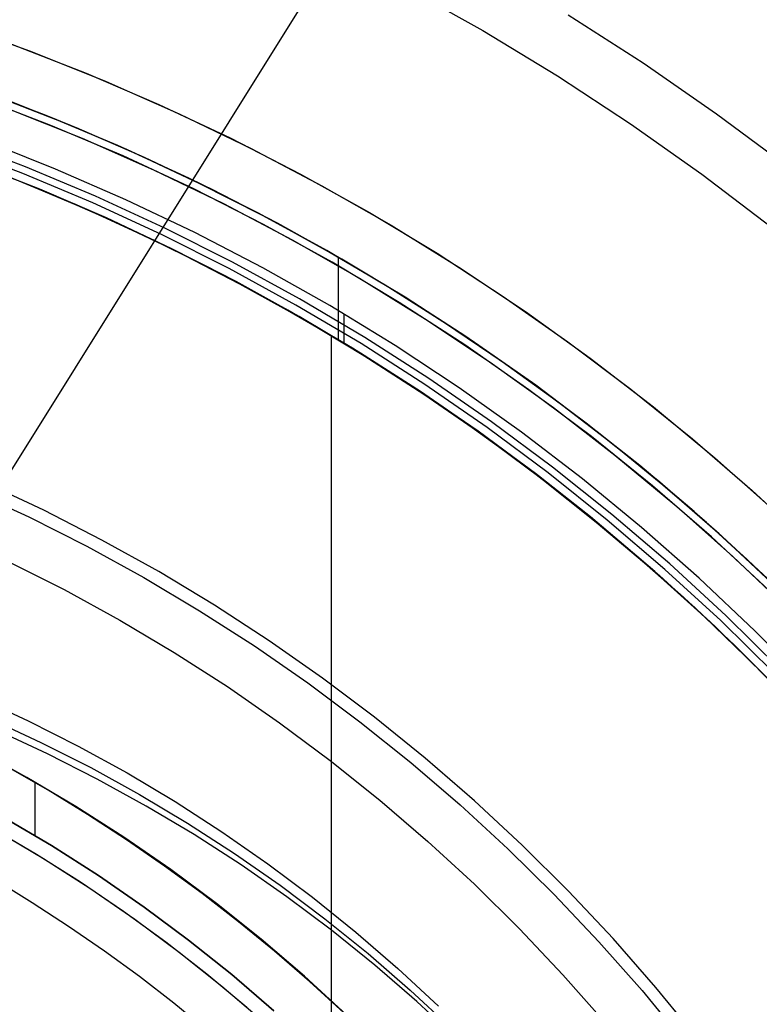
# Model space of a CAD drawing. Header units: millimetres. Extents: x 7986 to 9191, y -11326 to -10283.
# Tile 267 of 312: x 8615 to 8639, y -10627 to -10595. Entities that reach past the tile are written whole.
import ezdxf

# ---------------------------------------------------------------- set-up
doc = ezdxf.new("R2010")
doc.units = ezdxf.units.MM
doc.layers.add('color', color=7, linetype='Continuous')
doc.layers.add('luz', color=7, linetype='Continuous')

msp = doc.modelspace()

# ---------------------------------------------------------------- linework, layer by layer
at = {"color": 7, "true_color": 0xffffff}
for p, q in [((8615.613, -10597.787, 19.934), (8613.249, -10596.89, 19.934)), ((8615.613, -10597.787, 61.309), (8613.249, -10596.89, 61.309)), ((8615.885, -10597.896, 40.622), (8613.5, -10596.981, 40.622)), ((8614.194, -10597.237, 23.348), (8616.354, -10598.087, 23.768)), ((8616.598, -10598.188, 31.538), (8614.351, -10597.296, 31.1)), ((8617.945, -10598.764, 19.934), (8615.613, -10597.787, 19.934)), ((8617.945, -10598.764, 61.309), (8615.613, -10597.787, 61.309)), ((8618.237, -10598.894, 40.622), (8615.885, -10597.896, 40.622)), ((8616.354, -10598.087, 23.768), (8618.481, -10599.003, 24.196)), ((8618.811, -10599.152, 31.986), (8616.598, -10598.188, 31.538)), ((8614.947, -10599.457, 60.565), (8612.641, -10598.582, 60.565)), ((8614.947, -10599.457, 60.565), (8612.641, -10598.582, 60.565)), ((8614.86, -10599.673, 60.99), (8612.562, -10598.801, 60.99)), ((8614.86, -10599.673, 60.99), (8612.562, -10598.801, 60.99)), ((8615.918, -10599.53, 18.434), (8613.738, -10598.655, 18.434)), ((8620.242, -10599.822, 19.934), (8617.945, -10598.764, 19.934)), ((8620.242, -10599.822, 61.309), (8617.945, -10598.764, 61.309)), ((8620.553, -10599.973, 40.622), (8618.237, -10598.894, 40.622)), ((8612.471, -10599.055, 61.309), (8614.761, -10599.923, 61.309)), ((8612.471, -10599.055, 18.434), (8614.761, -10599.923, 18.434)), ((8618.481, -10599.003, 24.196), (8620.573, -10599.983, 24.634)), ((8620.984, -10600.185, 32.444), (8618.811, -10599.152, 31.986)), ((8615.408, -10600.185, 24.078), (8613.211, -10599.325, 23.652)), ((8615.61, -10600.272, 60.059), (8613.455, -10599.406, 60.059)), ((8615.61, -10600.272, 60.059), (8613.455, -10599.406, 60.059)), ((8617.221, -10600.41, 60.565), (8614.947, -10599.457, 60.565)), ((8617.221, -10600.41, 60.565), (8614.947, -10599.457, 60.565)), ((8618.197, -10600.521, 18.434), (8615.918, -10599.53, 18.434)), ((8618.197, -10600.521, 18.434), (8615.918, -10599.53, 18.434)), ((8614.359, -10599.764, 31.595), (8616.587, -10600.682, 32.035)), ((8616.914, -10600.824, 39.872), (8614.663, -10599.884, 39.872)), ((8617.128, -10600.624, 60.99), (8614.86, -10599.673, 60.99)), ((8617.128, -10600.624, 60.99), (8614.86, -10599.673, 60.99)), ((8622.5, -10600.958, 19.934), (8620.242, -10599.822, 19.934)), ((8622.5, -10600.958, 61.309), (8620.242, -10599.822, 61.309)), ((8614.761, -10599.923, 61.309), (8617.019, -10600.87, 61.309)), ((8614.761, -10599.923, 18.434), (8617.019, -10600.87, 18.434)), ((8617.57, -10601.115, 24.513), (8615.408, -10600.185, 24.078)), ((8622.83, -10601.132, 40.622), (8620.553, -10599.973, 40.622)), ((8620.573, -10599.983, 24.634), (8622.627, -10601.025, 25.079)), ((8623.116, -10601.285, 32.91), (8620.984, -10600.185, 32.444)), ((8617.738, -10601.2, 60.059), (8615.61, -10600.272, 60.059)), ((8617.74, -10601.195, 60.059), (8615.61, -10600.272, 60.059)), ((8617.738, -10601.2, 60.059), (8615.61, -10600.272, 60.059)), ((8619.462, -10601.442, 60.565), (8617.221, -10600.41, 60.565)), ((8619.462, -10601.442, 60.565), (8617.221, -10600.41, 60.565)), ((8620.441, -10601.59, 18.434), (8618.197, -10600.521, 18.434)), ((8620.441, -10601.59, 18.434), (8618.197, -10600.521, 18.434)), ((8616.587, -10600.682, 32.035), (8618.778, -10601.672, 32.486)), ((8619.132, -10601.841, 39.872), (8616.914, -10600.824, 39.872)), ((8617.019, -10600.87, 61.309), (8619.244, -10601.894, 61.309)), ((8617.019, -10600.87, 18.434), (8619.244, -10601.894, 18.434)), ((8619.36, -10601.652, 60.99), (8617.128, -10600.624, 60.99)), ((8619.36, -10601.652, 60.99), (8617.128, -10600.624, 60.99)), ((8619.695, -10602.113, 24.958), (8617.57, -10601.115, 24.513)), ((8619.839, -10602.188, 60.059), (8617.74, -10601.195, 60.059)), ((8624.719, -10602.172, 19.934), (8622.5, -10600.958, 19.934)), ((8624.719, -10602.172, 61.309), (8622.5, -10600.958, 61.309)), ((8622.627, -10601.025, 25.079), (8624.64, -10602.127, 25.532)), ((8625.065, -10602.37, 40.622), (8622.83, -10601.132, 40.622)), ((8619.834, -10602.196, 60.059), (8617.738, -10601.2, 60.059)), ((8619.834, -10602.196, 60.059), (8617.738, -10601.2, 60.059)), ((8621.665, -10602.55, 60.565), (8619.462, -10601.442, 60.565)), ((8621.665, -10602.55, 60.565), (8619.462, -10601.442, 60.565)), ((8625.202, -10602.45, 33.383), (8623.116, -10601.285, 32.91)), ((8618.778, -10601.672, 32.486), (8620.927, -10602.733, 32.946)), ((8621.557, -10602.757, 60.99), (8619.36, -10601.652, 60.99)), ((8621.557, -10602.757, 60.99), (8619.36, -10601.652, 60.99)), ((8622.647, -10602.736, 18.434), (8620.441, -10601.59, 18.434)), ((8622.647, -10602.736, 18.434), (8620.441, -10601.59, 18.434)), ((8621.313, -10602.933, 39.872), (8619.132, -10601.841, 39.872)), ((8619.244, -10601.894, 61.309), (8621.432, -10602.995, 61.309)), ((8619.244, -10601.894, 18.434), (8621.432, -10602.995, 18.434)), ((8621.779, -10603.178, 25.412), (8619.695, -10602.113, 24.958)), ((8624.64, -10602.127, 25.532), (8626.61, -10603.287, 25.991)), ((8621.897, -10603.259, 60.059), (8619.834, -10602.196, 60.059)), ((8621.897, -10603.259, 60.059), (8619.834, -10602.196, 60.059)), ((8621.904, -10603.248, 60.059), (8619.839, -10602.188, 60.059)), ((8626.894, -10603.461, 19.934), (8624.719, -10602.172, 19.934)), ((8626.894, -10603.461, 61.309), (8624.719, -10602.172, 61.309)), ((8627.256, -10603.686, 40.622), (8625.065, -10602.37, 40.622)), ((8625.084, -10602.381, 61.309), (8625.084, -10605.052, 61.309)), ((8627.241, -10603.676, 33.864), (8625.202, -10602.45, 33.383)), ((8620.927, -10602.733, 32.946), (8623.032, -10603.861, 33.415)), ((8623.713, -10603.937, 60.99), (8621.557, -10602.757, 60.99)), ((8623.713, -10603.937, 60.99), (8621.557, -10602.757, 60.99)), ((8623.829, -10603.734, 60.565), (8621.665, -10602.55, 60.565)), ((8623.829, -10603.734, 60.565), (8621.665, -10602.55, 60.565)), ((8624.812, -10603.958, 18.434), (8622.647, -10602.736, 18.434)), ((8624.812, -10603.958, 18.434), (8622.647, -10602.736, 18.434)), ((8623.456, -10604.1, 39.872), (8621.313, -10602.933, 39.872)), ((8621.432, -10602.995, 61.309), (8623.58, -10604.17, 61.309)), ((8621.432, -10602.995, 18.434), (8623.58, -10604.17, 18.434)), ((8623.818, -10604.307, 25.873), (8621.779, -10603.178, 25.412)), ((8623.925, -10604.389, 60.059), (8621.897, -10603.259, 60.059)), ((8623.925, -10604.389, 60.059), (8621.897, -10603.259, 60.059)), ((8623.933, -10604.376, 60.059), (8621.904, -10603.248, 60.059)), ((8626.61, -10603.287, 25.991), (8628.534, -10604.502, 26.456)), ((8625.95, -10604.992, 60.565), (8623.829, -10603.734, 60.565)), ((8625.95, -10604.992, 60.565), (8623.829, -10603.734, 60.565)), ((8629.023, -10604.825, 19.934), (8626.894, -10603.461, 19.934)), ((8629.023, -10604.825, 61.309), (8626.894, -10603.461, 61.309)), ((8629.229, -10604.962, 34.35), (8627.241, -10603.676, 33.864)), ((8629.399, -10605.077, 40.622), (8627.256, -10603.686, 40.622)), ((8623.032, -10603.861, 33.415), (8625.089, -10605.055, 33.891)), ((8625.828, -10605.19, 60.99), (8623.713, -10603.937, 60.99)), ((8625.828, -10605.19, 60.99), (8623.713, -10603.937, 60.99)), ((8626.932, -10605.255, 18.434), (8624.812, -10603.958, 18.434)), ((8626.932, -10605.255, 18.434), (8624.812, -10603.958, 18.434)), ((8625.557, -10605.339, 39.872), (8623.456, -10604.1, 39.872)), ((8623.58, -10604.17, 61.309), (8625.687, -10605.419, 61.309)), ((8623.58, -10604.17, 18.434), (8625.687, -10605.419, 18.434)), ((8625.812, -10605.496, 26.341), (8623.818, -10604.307, 25.873)), ((8625.915, -10605.583, 60.059), (8623.925, -10604.389, 60.059)), ((8625.915, -10605.583, 60.059), (8623.925, -10604.389, 60.059)), ((8625.924, -10605.569, 60.059), (8623.933, -10604.376, 60.059)), ((8625.268, -10604.25, 18.434), (8625.268, -10605.163, 18.434)), ((8628.534, -10604.502, 26.456), (8630.41, -10605.771, 26.926)), ((8624.856, -10604.939, 60.059), (8624.856, -10628.542, 60.059)), ((8628.027, -10606.322, 60.565), (8625.95, -10604.992, 60.565)), ((8628.027, -10606.322, 60.565), (8625.95, -10604.992, 60.565)), ((8631.104, -10606.261, 19.934), (8629.023, -10604.825, 19.934)), ((8631.104, -10606.261, 61.309), (8629.023, -10604.825, 61.309)), ((8631.164, -10606.304, 34.842), (8629.229, -10604.962, 34.35)), ((8625.089, -10605.055, 33.891), (8627.096, -10606.31, 34.374)), ((8627.614, -10606.65, 39.872), (8625.557, -10605.339, 39.872)), ((8627.898, -10606.516, 60.99), (8625.828, -10605.19, 60.99)), ((8627.898, -10606.516, 60.99), (8625.828, -10605.19, 60.99)), ((8629.007, -10606.624, 18.434), (8626.932, -10605.255, 18.434)), ((8629.007, -10606.624, 18.434), (8626.932, -10605.255, 18.434)), ((8631.493, -10606.541, 40.622), (8629.399, -10605.077, 40.622)), ((8625.687, -10605.419, 61.309), (8627.749, -10606.74, 61.309)), ((8625.687, -10605.419, 18.434), (8627.749, -10606.74, 18.434)), ((8627.756, -10606.744, 26.815), (8625.812, -10605.496, 26.341)), ((8627.865, -10606.842, 60.059), (8625.915, -10605.583, 60.059)), ((8627.865, -10606.842, 60.059), (8625.915, -10605.583, 60.059)), ((8627.875, -10606.827, 60.059), (8625.924, -10605.569, 60.059)), ((8630.41, -10605.771, 26.926), (8632.236, -10607.089, 27.401)), ((8633.134, -10607.768, 19.934), (8631.104, -10606.261, 19.934)), ((8633.134, -10607.768, 61.309), (8631.104, -10606.261, 61.309)), ((8633.044, -10607.7, 35.338), (8631.164, -10606.304, 34.842)), ((8627.096, -10606.31, 34.374), (8629.049, -10607.625, 34.862)), ((8629.921, -10607.912, 60.99), (8627.898, -10606.516, 60.99)), ((8629.921, -10607.912, 60.99), (8627.898, -10606.516, 60.99)), ((8630.057, -10607.723, 60.565), (8628.027, -10606.322, 60.565)), ((8630.057, -10607.723, 60.565), (8628.027, -10606.322, 60.565)), ((8631.033, -10608.064, 18.434), (8629.007, -10606.624, 18.434)), ((8631.033, -10608.064, 18.434), (8629.007, -10606.624, 18.434)), ((8633.534, -10608.078, 40.622), (8631.493, -10606.541, 40.622)), ((8629.625, -10608.031, 39.872), (8627.614, -10606.65, 39.872)), ((8627.749, -10606.74, 61.309), (8629.765, -10608.131, 61.309)), ((8627.749, -10606.74, 18.434), (8629.765, -10608.131, 18.434)), ((8629.648, -10608.048, 27.294), (8627.756, -10606.744, 26.815)), ((8629.774, -10608.162, 60.059), (8627.865, -10606.842, 60.059)), ((8629.774, -10608.162, 60.059), (8627.865, -10606.842, 60.059)), ((8629.784, -10608.148, 60.059), (8627.875, -10606.827, 60.059)), ((8632.236, -10607.089, 27.401), (8634.011, -10608.454, 27.879)), ((8629.049, -10607.625, 34.862), (8630.947, -10608.996, 35.355)), ((8632.037, -10609.193, 60.565), (8630.057, -10607.723, 60.565)), ((8632.037, -10609.193, 60.565), (8630.057, -10607.723, 60.565)), ((8634.868, -10609.145, 35.838), (8633.044, -10607.7, 35.338)), ((8635.111, -10609.345, 19.934), (8633.134, -10607.768, 19.934)), ((8635.111, -10609.345, 61.309), (8633.134, -10607.768, 61.309)), ((8631.587, -10609.481, 39.872), (8629.625, -10608.031, 39.872)), ((8631.487, -10609.404, 27.777), (8629.648, -10608.048, 27.294)), ((8629.765, -10608.131, 61.309), (8631.731, -10609.591, 61.309)), ((8629.765, -10608.131, 18.434), (8631.731, -10609.591, 18.434)), ((8631.639, -10609.544, 60.059), (8629.774, -10608.162, 60.059)), ((8631.639, -10609.544, 60.059), (8629.774, -10608.162, 60.059)), ((8631.648, -10609.531, 60.059), (8629.784, -10608.148, 60.059)), ((8631.895, -10609.378, 60.99), (8629.921, -10607.912, 60.99)), ((8631.895, -10609.378, 60.99), (8629.921, -10607.912, 60.99)), ((8633.008, -10609.573, 18.434), (8631.033, -10608.064, 18.434)), ((8633.008, -10609.573, 18.434), (8631.033, -10608.064, 18.434)), ((8635.52, -10609.686, 40.622), (8633.534, -10608.078, 40.622)), ((8634.011, -10608.454, 27.879), (8635.732, -10609.864, 28.359)), ((8630.947, -10608.996, 35.355), (8632.787, -10610.419, 35.852)), ((8636.632, -10610.637, 36.34), (8634.868, -10609.145, 35.838)), ((8633.269, -10610.809, 28.264), (8631.487, -10609.404, 27.777)), ((8633.498, -10610.997, 39.872), (8631.587, -10609.481, 39.872)), ((8633.817, -10610.911, 60.99), (8631.895, -10609.378, 60.99)), ((8633.817, -10610.911, 60.99), (8631.895, -10609.378, 60.99)), ((8633.965, -10610.731, 60.565), (8632.037, -10609.193, 60.565)), ((8633.965, -10610.731, 60.565), (8632.037, -10609.193, 60.565)), ((8637.032, -10610.988, 19.934), (8635.111, -10609.345, 19.934)), ((8637.032, -10610.988, 61.309), (8635.111, -10609.345, 61.309)), ((8633.459, -10610.985, 60.059), (8631.639, -10609.544, 60.059)), ((8633.459, -10610.985, 60.059), (8631.639, -10609.544, 60.059)), ((8633.466, -10610.974, 60.059), (8631.648, -10609.531, 60.059)), ((8631.731, -10609.591, 61.309), (8633.646, -10611.118, 61.309)), ((8631.731, -10609.591, 18.434), (8633.646, -10611.118, 18.434)), ((8634.93, -10611.15, 18.434), (8633.008, -10609.573, 18.434)), ((8634.93, -10611.15, 18.434), (8633.008, -10609.573, 18.434)), ((8637.449, -10611.361, 40.622), (8635.52, -10609.686, 40.622)), ((8635.732, -10609.864, 28.359), (8637.398, -10611.316, 28.842)), ((8632.787, -10610.419, 35.852), (8634.567, -10611.892, 36.352)), ((8635.84, -10612.334, 60.565), (8633.965, -10610.731, 60.565)), ((8635.84, -10612.334, 60.565), (8633.965, -10610.731, 60.565)), ((8638.336, -10612.173, 36.843), (8636.632, -10610.637, 36.34)), ((8634.994, -10612.261, 28.753), (8633.269, -10610.809, 28.264)), ((8635.231, -10612.484, 60.059), (8633.459, -10610.985, 60.059)), ((8635.231, -10612.484, 60.059), (8633.459, -10610.985, 60.059)), ((8635.237, -10612.476, 60.059), (8633.466, -10610.974, 60.059)), ((8635.356, -10612.577, 39.872), (8633.498, -10610.997, 39.872)), ((8635.685, -10612.509, 60.99), (8633.817, -10610.911, 60.99)), ((8635.685, -10612.509, 60.99), (8633.817, -10610.911, 60.99)), ((8638.895, -10612.698, 19.934), (8637.032, -10610.988, 19.934)), ((8638.895, -10612.698, 61.309), (8637.032, -10610.988, 61.309)), ((8633.646, -10611.118, 61.309), (8635.507, -10612.71, 61.309)), ((8633.646, -10611.118, 18.434), (8635.507, -10612.71, 18.434)), ((8636.796, -10612.793, 18.434), (8634.93, -10611.15, 18.434)), ((8636.796, -10612.793, 18.434), (8634.93, -10611.15, 18.434)), ((8637.398, -10611.316, 28.842), (8639.009, -10612.806, 29.326)), ((8639.318, -10613.103, 40.622), (8637.449, -10611.361, 40.622)), ((8634.567, -10611.892, 36.352), (8636.285, -10613.41, 36.854)), ((8636.661, -10613.755, 29.244), (8634.994, -10612.261, 28.753)), ((8637.657, -10614.001, 60.565), (8635.84, -10612.334, 60.565)), ((8637.657, -10614.001, 60.565), (8635.84, -10612.334, 60.565)), ((8639.979, -10613.748, 37.348), (8638.336, -10612.173, 36.843)), ((8636.953, -10614.039, 60.059), (8635.231, -10612.484, 60.059)), ((8636.953, -10614.039, 60.059), (8635.231, -10612.484, 60.059)), ((8636.957, -10614.035, 60.059), (8635.237, -10612.476, 60.059)), ((8637.159, -10614.221, 39.872), (8635.356, -10612.577, 39.872)), ((8637.497, -10614.17, 60.99), (8635.685, -10612.509, 60.99)), ((8637.497, -10614.17, 60.99), (8635.685, -10612.509, 60.99)), ((8635.507, -10612.71, 61.309), (8637.311, -10614.365, 61.309)), ((8635.507, -10612.71, 18.434), (8637.311, -10614.365, 18.434)), ((8638.603, -10614.499, 18.434), (8636.796, -10612.793, 18.434)), ((8638.603, -10614.499, 18.434), (8636.796, -10612.793, 18.434)), ((8636.285, -10613.41, 36.854), (8637.941, -10614.971, 37.357)), ((8638.266, -10615.289, 29.736), (8636.661, -10613.755, 29.244)), ((8638.625, -10615.649, 60.059), (8636.953, -10614.039, 60.059)), ((8638.625, -10615.649, 60.059), (8636.953, -10614.039, 60.059)), ((8638.625, -10615.649, 60.059), (8636.957, -10614.035, 60.059)), ((8638.904, -10615.926, 39.872), (8637.159, -10614.221, 39.872)), ((8639.25, -10615.894, 60.99), (8637.497, -10614.17, 60.99)), ((8639.25, -10615.894, 60.99), (8637.497, -10614.17, 60.99)), ((8639.416, -10615.73, 60.565), (8637.657, -10614.001, 60.565)), ((8639.416, -10615.73, 60.565), (8637.657, -10614.001, 60.565)), ((8637.311, -10614.365, 61.309), (8639.058, -10616.082, 61.309)), ((8637.311, -10614.365, 18.434), (8639.058, -10616.082, 18.434)), ((8640.351, -10616.267, 18.434), (8638.603, -10614.499, 18.434)), ((8640.351, -10616.267, 18.434), (8638.603, -10614.499, 18.434)), ((8637.941, -10614.971, 37.357), (8639.533, -10616.571, 37.861)), ((8639.811, -10616.86, 30.229), (8638.266, -10615.289, 29.736)), ((8640.308, -10617.391, 60.059), (8638.625, -10615.649, 60.059)), ((8640.308, -10617.391, 60.059), (8638.625, -10615.649, 60.059)), ((8613.389, -10616.655, 33.847), (8615.037, -10617.418, 34.19)), ((8613.794, -10617.355, 30.346), (8615.441, -10618.118, 30.688)), ((8615.037, -10617.418, 34.19), (8616.655, -10618.237, 34.54)), ((8615.655, -10618.49, 28.83), (8614.008, -10617.727, 28.488)), ((8615.441, -10618.118, 30.688), (8617.06, -10618.937, 31.039)), ((8614.987, -10619.255, 39.059), (8613.364, -10618.367, 39.059)), ((8614.987, -10619.255, 39.059), (8613.364, -10618.367, 39.059)), ((8614.987, -10619.255, 37.555), (8613.364, -10618.367, 37.555)), ((8616.655, -10618.237, 34.54), (8618.243, -10619.112, 34.898)), ((8617.274, -10619.309, 29.181), (8615.655, -10618.49, 28.83)), ((8615.679, -10619.674, 36.051), (8614.376, -10618.925, 36.051)), ((8615.679, -10619.674, 36.051), (8614.376, -10618.925, 36.051)), ((8617.06, -10618.937, 31.039), (8618.647, -10619.812, 31.397)), ((8616.578, -10620.198, 39.059), (8614.987, -10619.255, 39.059)), ((8616.578, -10620.198, 39.059), (8614.987, -10619.255, 39.059)), ((8616.578, -10620.198, 37.555), (8614.987, -10619.255, 37.555)), ((8618.862, -10620.183, 29.539), (8617.274, -10619.309, 29.181)), ((8618.243, -10619.112, 34.898), (8619.799, -10620.04, 35.263)), ((8615.254, -10619.408, 39.059), (8615.254, -10621.138, 39.059)), ((8616.961, -10620.459, 36.051), (8615.679, -10619.674, 36.051)), ((8616.961, -10620.459, 36.051), (8615.679, -10619.674, 36.051)), ((8618.647, -10619.812, 31.397), (8620.203, -10620.74, 31.762)), ((8618.135, -10621.195, 39.059), (8616.578, -10620.198, 39.059)), ((8618.135, -10621.195, 39.059), (8616.578, -10620.198, 39.059)), ((8618.135, -10621.195, 37.555), (8616.578, -10620.198, 37.555)), ((8620.417, -10621.111, 29.904), (8618.862, -10620.183, 29.539)), ((8619.799, -10620.04, 35.263), (8621.319, -10621.021, 35.635)), ((8614.249, -10620.55, 60.059), (8615.795, -10621.467, 60.059)), ((8615.795, -10621.467, 39.059), (8614.249, -10620.55, 39.059)), ((8614.249, -10620.55, 60.059), (8615.795, -10621.467, 60.059)), ((8615.795, -10621.467, 49.559), (8614.249, -10620.55, 49.559)), ((8615.795, -10621.467, 39.059), (8614.249, -10620.55, 39.059)), ((8618.221, -10621.278, 36.051), (8616.961, -10620.459, 36.051)), ((8618.221, -10621.278, 36.051), (8616.961, -10620.459, 36.051)), ((8615.301, -10621.751, 34.059), (8613.843, -10620.895, 34.059)), ((8615.532, -10621.893, 34.059), (8614, -10620.985, 34.059)), ((8615.532, -10621.893, 34.059), (8614, -10620.985, 34.059)), ((8620.203, -10620.74, 31.762), (8621.724, -10621.721, 32.134)), ((8619.658, -10622.246, 39.059), (8618.135, -10621.195, 39.059)), ((8619.658, -10622.246, 39.059), (8618.135, -10621.195, 39.059)), ((8619.658, -10622.246, 37.555), (8618.135, -10621.195, 37.555)), ((8619.458, -10622.132, 36.051), (8618.221, -10621.278, 36.051)), ((8619.458, -10622.132, 36.051), (8618.221, -10621.278, 36.051)), ((8621.938, -10622.092, 30.276), (8620.417, -10621.111, 29.904)), ((8621.319, -10621.021, 35.635), (8622.804, -10622.054, 36.013)), ((8615.795, -10621.467, 60.059), (8617.31, -10622.437, 60.059)), ((8617.31, -10622.437, 39.059), (8615.795, -10621.467, 39.059)), ((8615.795, -10621.467, 60.059), (8617.31, -10622.437, 60.059)), ((8617.31, -10622.437, 49.559), (8615.795, -10621.467, 49.559)), ((8617.31, -10622.437, 39.059), (8615.795, -10621.467, 39.059)), ((8616.73, -10622.654, 34.059), (8615.301, -10621.751, 34.059)), ((8617.031, -10622.854, 34.059), (8615.532, -10621.893, 34.059)), ((8617.031, -10622.854, 34.059), (8615.532, -10621.893, 34.059)), ((8621.724, -10621.721, 32.134), (8623.208, -10622.754, 32.512)), ((8620.671, -10623.019, 36.051), (8619.458, -10622.132, 36.051)), ((8620.671, -10623.019, 36.051), (8619.458, -10622.132, 36.051)), ((8621.143, -10623.349, 39.059), (8619.658, -10622.246, 39.059)), ((8621.143, -10623.349, 39.059), (8619.658, -10622.246, 39.059)), ((8621.143, -10623.349, 37.555), (8619.658, -10622.246, 37.555)), ((8623.423, -10623.125, 30.654), (8621.938, -10622.092, 30.276)), ((8622.804, -10622.054, 36.013), (8624.251, -10623.137, 36.397)), ((8615.165, -10623.317, 75.023), (8613.963, -10622.582, 75.023)), ((8615.165, -10623.317, 75.023), (8613.963, -10622.582, 75.023)), ((8617.31, -10622.437, 60.059), (8618.79, -10623.458, 60.059)), ((8618.79, -10623.458, 39.059), (8617.31, -10622.437, 39.059)), ((8617.31, -10622.437, 60.059), (8618.79, -10623.458, 60.059)), ((8618.79, -10623.458, 49.559), (8617.31, -10622.437, 49.559)), ((8618.79, -10623.458, 39.059), (8617.31, -10622.437, 39.059)), ((8618.129, -10623.603, 34.059), (8616.73, -10622.654, 34.059)), ((8618.497, -10623.866, 34.059), (8617.031, -10622.854, 34.059)), ((8618.497, -10623.866, 34.059), (8617.031, -10622.854, 34.059)), ((8623.208, -10622.754, 32.512), (8624.655, -10623.837, 32.895)), ((8621.86, -10623.939, 36.051), (8620.671, -10623.019, 36.051)), ((8621.86, -10623.939, 36.051), (8620.671, -10623.019, 36.051)), ((8624.869, -10624.209, 31.037), (8623.423, -10623.125, 30.654)), ((8624.251, -10623.137, 36.397), (8625.658, -10624.27, 36.785)), ((8616.345, -10624.085, 75.023), (8615.165, -10623.317, 75.023)), ((8616.345, -10624.085, 75.023), (8615.165, -10623.317, 75.023)), ((8618.79, -10623.458, 60.059), (8620.234, -10624.53, 60.059)), ((8620.234, -10624.53, 39.059), (8618.79, -10623.458, 39.059)), ((8618.79, -10623.458, 60.059), (8620.234, -10624.53, 60.059)), ((8620.234, -10624.53, 49.559), (8618.79, -10623.458, 49.559)), ((8620.234, -10624.53, 39.059), (8618.79, -10623.458, 39.059)), ((8622.589, -10624.502, 39.059), (8621.143, -10623.349, 39.059)), ((8622.589, -10624.502, 39.059), (8621.143, -10623.349, 39.059)), ((8622.589, -10624.502, 37.555), (8621.143, -10623.349, 37.555)), ((8619.496, -10624.597, 34.059), (8618.129, -10623.603, 34.059)), ((8619.927, -10624.928, 34.059), (8618.497, -10623.866, 34.059)), ((8619.927, -10624.928, 34.059), (8618.497, -10623.866, 34.059)), ((8624.655, -10623.837, 32.895), (8626.062, -10624.97, 33.284)), ((8617.504, -10624.885, 75.023), (8616.345, -10624.085, 75.023)), ((8617.504, -10624.885, 75.023), (8616.345, -10624.085, 75.023)), ((8623.022, -10624.891, 36.051), (8621.86, -10623.939, 36.051)), ((8623.022, -10624.891, 36.051), (8621.86, -10623.939, 36.051)), ((8623.994, -10625.705, 39.059), (8622.589, -10624.502, 39.059)), ((8623.994, -10625.705, 39.059), (8622.589, -10624.502, 39.059)), ((8623.994, -10625.705, 37.555), (8622.589, -10624.502, 37.555)), ((8626.276, -10625.341, 31.426), (8624.869, -10624.209, 31.037)), ((8625.658, -10624.27, 36.785), (8627.023, -10625.45, 37.179)), ((8620.829, -10625.636, 34.059), (8619.496, -10624.597, 34.059)), ((8620.234, -10624.53, 60.059), (8621.639, -10625.651, 60.059)), ((8621.639, -10625.651, 39.059), (8620.234, -10624.53, 39.059)), ((8620.234, -10624.53, 60.059), (8621.639, -10625.651, 60.059)), ((8621.639, -10625.651, 49.559), (8620.234, -10624.53, 49.559)), ((8621.639, -10625.651, 39.059), (8620.234, -10624.53, 39.059)), ((8618.641, -10625.716, 75.023), (8617.504, -10624.885, 75.023)), ((8618.641, -10625.716, 75.023), (8617.504, -10624.885, 75.023)), ((8621.319, -10626.038, 34.059), (8619.927, -10624.928, 34.059)), ((8621.319, -10626.038, 34.059), (8619.927, -10624.928, 34.059)), ((8624.158, -10625.874, 36.051), (8623.022, -10624.891, 36.051)), ((8624.158, -10625.874, 36.051), (8623.022, -10624.891, 36.051)), ((8626.062, -10624.97, 33.284), (8627.427, -10626.15, 33.678)), ((8627.642, -10626.522, 31.82), (8626.276, -10625.341, 31.426)), ((8627.023, -10625.45, 37.179), (8628.346, -10626.677, 37.577)), ((8619.755, -10626.578, 75.023), (8618.641, -10625.716, 75.023)), ((8619.755, -10626.578, 75.023), (8618.641, -10625.716, 75.023)), ((8622.128, -10626.718, 34.059), (8620.829, -10625.636, 34.059)), ((8621.639, -10625.651, 60.059), (8623.006, -10626.82, 60.059)), ((8623.006, -10626.82, 39.059), (8621.639, -10625.651, 39.059)), ((8621.639, -10625.651, 60.059), (8623.006, -10626.82, 60.059)), ((8623.006, -10626.82, 49.559), (8621.639, -10625.651, 49.559)), ((8623.006, -10626.82, 39.059), (8621.639, -10625.651, 39.059)), ((8625.358, -10626.955, 39.059), (8623.994, -10625.705, 39.059)), ((8625.358, -10626.955, 39.059), (8623.994, -10625.705, 39.059)), ((8625.358, -10626.955, 37.555), (8623.994, -10625.705, 37.555)), ((8622.672, -10627.196, 34.059), (8621.319, -10626.038, 34.059)), ((8622.672, -10627.196, 34.059), (8621.319, -10626.038, 34.059)), ((8625.266, -10626.889, 36.051), (8624.158, -10625.874, 36.051)), ((8625.266, -10626.889, 36.051), (8624.158, -10625.874, 36.051)), ((8627.427, -10626.15, 33.678), (8628.75, -10627.377, 34.076)), ((8620.844, -10627.47, 75.023), (8619.755, -10626.578, 75.023)), ((8620.844, -10627.47, 75.023), (8619.755, -10626.578, 75.023)), ((8628.965, -10627.749, 32.218), (8627.642, -10626.522, 31.82))]:
    msp.add_line(p, q, dxfattribs=at)
at = {"layer": 'color', "color": 254, "true_color": 0xcad1ee}
for p, q in [((8627.309, -10593.653, -8.631), (8629.78, -10595.039, -8.631)), ((8632.547, -10594.525, -7.252), (8634.981, -10596.089, -7.252)), ((8612.727, -10594.845, 17.559), (8615.162, -10595.724, 17.559)), ((8612.727, -10594.845, 17.559), (8615.162, -10595.724, 17.559)), ((8612.727, -10594.845, 7.032), (8615.162, -10595.724, 7.032)), ((8629.78, -10595.039, -8.631), (8632.202, -10596.509, -8.631)), ((8614.53, -10595.487, -3.495), (8616.916, -10596.418, -3.495)), ((8614.53, -10595.487, -3.495), (8616.916, -10596.418, -3.495)), ((8615.162, -10595.724, 17.559), (8617.565, -10596.688, 17.559)), ((8615.162, -10595.724, 17.559), (8617.565, -10596.688, 17.559)), ((8615.162, -10595.724, 7.032), (8617.565, -10596.688, 7.032)), ((8634.981, -10596.089, -7.252), (8637.36, -10597.737, -7.252)), ((8616.916, -10596.418, -3.495), (8619.268, -10597.43, -3.495)), ((8616.916, -10596.418, -3.495), (8619.268, -10597.43, -3.495)), ((8617.565, -10596.688, 17.559), (8619.934, -10597.734, 17.559)), ((8617.565, -10596.688, 17.559), (8619.934, -10597.734, 17.559)), ((8617.565, -10596.688, 7.032), (8619.934, -10597.734, 7.032)), ((8632.202, -10596.509, -8.631), (8634.571, -10598.063, -8.631)), ((8615.773, -10598.112, -2.642), (8613.405, -10597.204, -2.642)), ((8615.773, -10598.112, -2.642), (8613.405, -10597.204, -2.642)), ((8614.45, -10597.593, 17.559), (8616.789, -10598.531, 17.559)), ((8614.45, -10597.593, 17.559), (8616.789, -10598.531, 17.559)), ((8614.45, -10597.593, 7.459), (8616.789, -10598.531, 7.459)), ((8619.268, -10597.43, -3.495), (8621.585, -10598.521, -3.495)), ((8619.268, -10597.43, -3.495), (8621.585, -10598.521, -3.495)), ((8619.934, -10597.734, 17.559), (8622.265, -10598.86, 17.559)), ((8619.934, -10597.734, 17.559), (8622.265, -10598.86, 17.559)), ((8619.934, -10597.734, 7.032), (8622.265, -10598.86, 7.032)), ((8637.36, -10597.737, -7.252), (8639.681, -10599.465, -7.252)), ((8618.109, -10599.102, -2.642), (8615.773, -10598.112, -2.642)), ((8618.109, -10599.102, -2.642), (8615.773, -10598.112, -2.642)), ((8634.571, -10598.063, -8.631), (8636.885, -10599.697, -8.631)), ((8616.789, -10598.531, 17.559), (8619.095, -10599.549, 17.559)), ((8616.789, -10598.531, 17.559), (8619.095, -10599.549, 17.559)), ((8616.789, -10598.531, 7.459), (8619.095, -10599.549, 7.459)), ((8621.585, -10598.521, -3.495), (8623.863, -10599.691, -3.495)), ((8621.585, -10598.521, -3.495), (8623.863, -10599.691, -3.495)), ((8622.265, -10598.86, 17.559), (8624.556, -10600.067, 17.559)), ((8622.265, -10598.86, 17.559), (8624.556, -10600.067, 17.559)), ((8622.265, -10598.86, 7.032), (8624.556, -10600.067, 7.032)), ((8620.409, -10600.172, -2.642), (8618.109, -10599.102, -2.642)), ((8620.409, -10600.172, -2.642), (8618.109, -10599.102, -2.642)), ((8619.095, -10599.549, 17.559), (8621.364, -10600.646, 17.559)), ((8619.095, -10599.549, 17.559), (8621.364, -10600.646, 17.559)), ((8619.095, -10599.549, 7.459), (8621.364, -10600.646, 7.459)), ((8623.863, -10599.691, -3.495), (8626.1, -10600.938, -3.495)), ((8623.863, -10599.691, -3.495), (8626.1, -10600.938, -3.495)), ((8636.885, -10599.697, -8.631), (8639.142, -10601.41, -8.631)), ((8622.67, -10601.322, -2.642), (8620.409, -10600.172, -2.642)), ((8622.67, -10601.322, -2.642), (8620.409, -10600.172, -2.642)), ((8624.556, -10600.067, 17.559), (8626.803, -10601.352, 17.559)), ((8624.556, -10600.067, 17.559), (8626.803, -10601.352, 17.559)), ((8624.556, -10600.067, 7.032), (8626.803, -10601.352, 7.032)), ((8621.364, -10600.646, 17.559), (8623.593, -10601.82, 17.559)), ((8621.364, -10600.646, 17.559), (8623.593, -10601.82, 17.559)), ((8621.364, -10600.646, 7.459), (8623.593, -10601.82, 7.459)), ((8626.1, -10600.938, -3.495), (8628.293, -10602.261, -3.495)), ((8626.1, -10600.938, -3.495), (8628.293, -10602.261, -3.495)), ((8624.89, -10602.549, -2.642), (8622.67, -10601.322, -2.642)), ((8624.89, -10602.549, -2.642), (8622.67, -10601.322, -2.642)), ((8626.803, -10601.352, 17.559), (8629.006, -10602.714, 17.559)), ((8626.803, -10601.352, 17.559), (8629.006, -10602.714, 17.559)), ((8626.803, -10601.352, 7.032), (8629.006, -10602.714, 7.032)), ((8623.593, -10601.82, 17.559), (8625.781, -10603.071, 17.559)), ((8623.593, -10601.82, 17.559), (8625.781, -10603.071, 17.559)), ((8623.593, -10601.82, 7.459), (8625.781, -10603.071, 7.459)), ((8628.293, -10602.261, -3.495), (8630.439, -10603.658, -3.495)), ((8628.293, -10602.261, -3.495), (8630.439, -10603.658, -3.495)), ((8627.066, -10603.853, -2.642), (8624.89, -10602.549, -2.642)), ((8627.066, -10603.853, -2.642), (8624.89, -10602.549, -2.642)), ((8629.006, -10602.714, 17.559), (8631.159, -10604.151, 17.559)), ((8629.006, -10602.714, 17.559), (8631.159, -10604.151, 17.559)), ((8629.006, -10602.714, 7.032), (8631.159, -10604.151, 7.032)), ((8625.781, -10603.071, 17.559), (8627.924, -10604.396, 17.559)), ((8625.781, -10603.071, 17.559), (8627.924, -10604.396, 17.559)), ((8625.781, -10603.071, 7.459), (8627.924, -10604.396, 7.459)), ((8630.439, -10603.658, -3.495), (8632.537, -10605.127, -3.495)), ((8630.439, -10603.658, -3.495), (8632.537, -10605.127, -3.495)), ((8629.195, -10605.231, -2.642), (8627.066, -10603.853, -2.642)), ((8629.195, -10605.231, -2.642), (8627.066, -10603.853, -2.642)), ((8631.159, -10604.151, 17.559), (8633.262, -10605.661, 17.559)), ((8631.159, -10604.151, 17.559), (8633.262, -10605.661, 17.559)), ((8631.159, -10604.151, 7.032), (8633.262, -10605.661, 7.032)), ((8627.924, -10604.396, 17.559), (8630.021, -10605.795, 17.559)), ((8627.924, -10604.396, 17.559), (8630.021, -10605.795, 17.559)), ((8627.924, -10604.396, 7.459), (8630.021, -10605.795, 7.459)), ((8631.275, -10606.683, -2.642), (8629.195, -10605.231, -2.642)), ((8631.275, -10606.683, -2.642), (8629.195, -10605.231, -2.642)), ((8632.537, -10605.127, -3.495), (8634.583, -10606.668, -3.495)), ((8632.537, -10605.127, -3.495), (8634.583, -10606.668, -3.495)), ((8633.262, -10605.661, 17.559), (8635.312, -10607.243, 17.559)), ((8633.262, -10605.661, 17.559), (8635.312, -10607.243, 17.559)), ((8633.262, -10605.661, 7.032), (8635.312, -10607.243, 7.032)), ((8630.021, -10605.795, 17.559), (8632.067, -10607.265, 17.559)), ((8630.021, -10605.795, 17.559), (8632.067, -10607.265, 17.559)), ((8630.021, -10605.795, 7.459), (8632.067, -10607.265, 7.459)), ((8633.303, -10608.206, -2.642), (8631.275, -10606.683, -2.642)), ((8633.303, -10608.206, -2.642), (8631.275, -10606.683, -2.642)), ((8634.583, -10606.668, -3.495), (8636.575, -10608.277, -3.495)), ((8634.583, -10606.668, -3.495), (8636.575, -10608.277, -3.495)), ((8635.312, -10607.243, 17.559), (8637.305, -10608.895, 17.559)), ((8635.312, -10607.243, 17.559), (8637.305, -10608.895, 17.559)), ((8635.312, -10607.243, 7.032), (8637.305, -10608.895, 7.032)), ((8632.067, -10607.265, 17.559), (8634.062, -10608.805, 17.559)), ((8632.067, -10607.265, 17.559), (8634.062, -10608.805, 17.559)), ((8632.067, -10607.265, 7.459), (8634.062, -10608.805, 7.459)), ((8635.278, -10609.799, -2.642), (8633.303, -10608.206, -2.642)), ((8635.278, -10609.799, -2.642), (8633.303, -10608.206, -2.642)), ((8636.575, -10608.277, -3.495), (8638.511, -10609.953, -3.495)), ((8636.575, -10608.277, -3.495), (8638.511, -10609.953, -3.495)), ((8634.062, -10608.805, 17.559), (8636.003, -10610.413, 17.559)), ((8634.062, -10608.805, 17.559), (8636.003, -10610.413, 17.559)), ((8634.062, -10608.805, 7.459), (8636.003, -10610.413, 7.459)), ((8637.305, -10608.895, 17.559), (8639.241, -10610.615, 17.559)), ((8637.305, -10608.895, 17.559), (8639.241, -10610.615, 17.559)), ((8637.305, -10608.895, 7.032), (8639.241, -10610.615, 7.032)), ((8615.543, -10610.594, 2.259), (8613.631, -10609.697, 2.259)), ((8615.543, -10610.594, 4.359), (8613.631, -10609.697, 4.359)), ((8615.543, -10610.594, 2.259), (8613.631, -10609.697, 2.259)), ((8615.543, -10610.594, 3.309), (8613.631, -10609.697, 3.309)), ((8615.543, -10610.594, 4.359), (8613.631, -10609.697, 4.359)), ((8637.195, -10611.459, -2.642), (8635.278, -10609.799, -2.642)), ((8637.195, -10611.459, -2.642), (8635.278, -10609.799, -2.642)), ((8613.137, -10609.924, 0.259), (8615.051, -10610.809, 0.259)), ((8613.137, -10609.924, 0.259), (8615.051, -10610.809, 0.259)), ((8638.511, -10609.953, -3.495), (8640.389, -10611.694, -3.495)), ((8638.511, -10609.953, -3.495), (8640.389, -10611.694, -3.495)), ((8636.003, -10610.413, 17.559), (8637.887, -10612.087, 17.559)), ((8636.003, -10610.413, 17.559), (8637.887, -10612.087, 17.559)), ((8636.003, -10610.413, 7.459), (8637.887, -10612.087, 7.459)), ((8617.424, -10611.557, 2.259), (8615.543, -10610.594, 2.259)), ((8617.424, -10611.557, 4.359), (8615.543, -10610.594, 4.359)), ((8617.424, -10611.557, 2.259), (8615.543, -10610.594, 2.259)), ((8617.424, -10611.557, 3.309), (8615.543, -10610.594, 3.309)), ((8617.424, -10611.557, 4.359), (8615.543, -10610.594, 4.359)), ((8615.051, -10610.809, 0.259), (8616.934, -10611.759, 0.259)), ((8615.051, -10610.809, 0.259), (8616.934, -10611.759, 0.259)), ((8619.27, -10612.583, 2.259), (8617.424, -10611.557, 2.259)), ((8619.27, -10612.583, 4.359), (8617.424, -10611.557, 4.359)), ((8619.27, -10612.583, 2.259), (8617.424, -10611.557, 2.259)), ((8619.27, -10612.583, 3.309), (8617.424, -10611.557, 3.309)), ((8619.27, -10612.583, 4.359), (8617.424, -10611.557, 4.359)), ((8639.054, -10613.185, -2.642), (8637.195, -10611.459, -2.642)), ((8639.054, -10613.185, -2.642), (8637.195, -10611.459, -2.642)), ((8616.934, -10611.759, 0.259), (8618.782, -10612.774, 0.259)), ((8616.934, -10611.759, 0.259), (8618.782, -10612.774, 0.259)), ((8614.367, -10612.238, 2.259), (8616.2, -10613.164, 2.259)), ((8614.367, -10612.238, 2.259), (8616.2, -10613.164, 2.259)), ((8614.367, -10612.238, 0.259), (8616.2, -10613.164, 0.259)), ((8614.367, -10612.238, 1.259), (8616.2, -10613.164, 1.259)), ((8614.367, -10612.238, 0.259), (8616.2, -10613.164, 0.259)), ((8637.887, -10612.087, 17.559), (8639.711, -10613.825, 17.559)), ((8637.887, -10612.087, 17.559), (8639.711, -10613.825, 17.559)), ((8637.887, -10612.087, 7.459), (8639.711, -10613.825, 7.459)), ((8621.079, -10613.673, 2.259), (8619.27, -10612.583, 2.259)), ((8621.079, -10613.673, 4.359), (8619.27, -10612.583, 4.359)), ((8621.079, -10613.673, 2.259), (8619.27, -10612.583, 2.259)), ((8621.079, -10613.673, 3.309), (8619.27, -10612.583, 3.309)), ((8621.079, -10613.673, 4.359), (8619.27, -10612.583, 4.359)), ((8618.782, -10612.774, 0.259), (8620.595, -10613.853, 0.259)), ((8618.782, -10612.774, 0.259), (8620.595, -10613.853, 0.259)), ((8616.2, -10613.164, 2.259), (8618.001, -10614.152, 2.259)), ((8616.2, -10613.164, 2.259), (8618.001, -10614.152, 2.259)), ((8616.2, -10613.164, 0.259), (8618.001, -10614.152, 0.259)), ((8616.2, -10613.164, 1.259), (8618.001, -10614.152, 1.259)), ((8616.2, -10613.164, 0.259), (8618.001, -10614.152, 0.259)), ((8620.595, -10613.853, 0.259), (8622.369, -10614.993, 0.259)), ((8620.595, -10613.853, 0.259), (8622.369, -10614.993, 0.259)), ((8622.85, -10614.823, 2.259), (8621.079, -10613.673, 2.259)), ((8622.85, -10614.823, 4.359), (8621.079, -10613.673, 4.359)), ((8622.85, -10614.823, 2.259), (8621.079, -10613.673, 2.259)), ((8622.85, -10614.823, 3.309), (8621.079, -10613.673, 3.309)), ((8622.85, -10614.823, 4.359), (8621.079, -10613.673, 4.359)), ((8618.001, -10614.152, 2.259), (8619.766, -10615.202, 2.259)), ((8618.001, -10614.152, 2.259), (8619.766, -10615.202, 2.259)), ((8618.001, -10614.152, 0.259), (8619.766, -10615.202, 0.259)), ((8618.001, -10614.152, 1.259), (8619.766, -10615.202, 1.259)), ((8618.001, -10614.152, 0.259), (8619.766, -10615.202, 0.259)), ((8624.581, -10616.034, 2.259), (8622.85, -10614.823, 2.259)), ((8624.581, -10616.034, 4.359), (8622.85, -10614.823, 4.359)), ((8624.581, -10616.034, 2.259), (8622.85, -10614.823, 2.259)), ((8624.581, -10616.034, 3.309), (8622.85, -10614.823, 3.309)), ((8624.581, -10616.034, 4.359), (8622.85, -10614.823, 4.359)), ((8619.766, -10615.202, 2.259), (8621.494, -10616.312, 2.259)), ((8619.766, -10615.202, 2.259), (8621.494, -10616.312, 2.259)), ((8619.766, -10615.202, 0.259), (8621.494, -10616.312, 0.259)), ((8619.766, -10615.202, 1.259), (8621.494, -10616.312, 1.259)), ((8619.766, -10615.202, 0.259), (8621.494, -10616.312, 0.259)), ((8622.369, -10614.993, 0.259), (8624.103, -10616.193, 0.259)), ((8622.369, -10614.993, 0.259), (8624.103, -10616.193, 0.259)), ((8624.103, -10616.193, 0.259), (8625.795, -10617.453, 0.259)), ((8624.103, -10616.193, 0.259), (8625.795, -10617.453, 0.259)), ((8626.269, -10617.304, 2.259), (8624.581, -10616.034, 2.259)), ((8626.269, -10617.304, 4.359), (8624.581, -10616.034, 4.359)), ((8626.269, -10617.304, 2.259), (8624.581, -10616.034, 2.259)), ((8626.269, -10617.304, 3.309), (8624.581, -10616.034, 3.309)), ((8626.269, -10617.304, 4.359), (8624.581, -10616.034, 4.359)), ((8621.494, -10616.312, 2.259), (8623.183, -10617.482, 2.259)), ((8621.494, -10616.312, 2.259), (8623.183, -10617.482, 2.259)), ((8621.494, -10616.312, 0.259), (8623.183, -10617.482, 0.259)), ((8621.494, -10616.312, 1.259), (8623.183, -10617.482, 1.259)), ((8621.494, -10616.312, 0.259), (8623.183, -10617.482, 0.259)), ((8625.795, -10617.453, 0.259), (8627.441, -10618.77, 0.259)), ((8625.795, -10617.453, 0.259), (8627.441, -10618.77, 0.259)), ((8627.913, -10618.631, 2.259), (8626.269, -10617.304, 2.259)), ((8627.913, -10618.631, 4.359), (8626.269, -10617.304, 4.359)), ((8627.913, -10618.631, 2.259), (8626.269, -10617.304, 2.259)), ((8627.913, -10618.631, 3.309), (8626.269, -10617.304, 3.309)), ((8627.913, -10618.631, 4.359), (8626.269, -10617.304, 4.359)), ((8623.183, -10617.482, 2.259), (8624.83, -10618.709, 2.259)), ((8623.183, -10617.482, 2.259), (8624.83, -10618.709, 2.259)), ((8623.183, -10617.482, 0.259), (8624.83, -10618.709, 0.259)), ((8623.183, -10617.482, 1.259), (8624.83, -10618.709, 1.259)), ((8623.183, -10617.482, 0.259), (8624.83, -10618.709, 0.259)), ((8624.83, -10618.709, 2.259), (8626.434, -10619.992, 2.259)), ((8624.83, -10618.709, 2.259), (8626.434, -10619.992, 2.259)), ((8624.83, -10618.709, 0.259), (8626.434, -10619.992, 0.259)), ((8624.83, -10618.709, 1.259), (8626.434, -10619.992, 1.259)), ((8624.83, -10618.709, 0.259), (8626.434, -10619.992, 0.259)), ((8629.51, -10620.014, 2.259), (8627.913, -10618.631, 2.259)), ((8629.51, -10620.014, 4.359), (8627.913, -10618.631, 4.359)), ((8629.51, -10620.014, 2.259), (8627.913, -10618.631, 2.259)), ((8629.51, -10620.014, 3.309), (8627.913, -10618.631, 3.309)), ((8629.51, -10620.014, 4.359), (8627.913, -10618.631, 4.359)), ((8627.441, -10618.77, 0.259), (8629.042, -10620.144, 0.259)), ((8627.441, -10618.77, 0.259), (8629.042, -10620.144, 0.259)), ((8626.434, -10619.992, 2.259), (8627.993, -10621.329, 2.259)), ((8626.434, -10619.992, 2.259), (8627.993, -10621.329, 2.259)), ((8626.434, -10619.992, 0.259), (8627.993, -10621.329, 0.259)), ((8626.434, -10619.992, 1.259), (8627.993, -10621.329, 1.259)), ((8626.434, -10619.992, 0.259), (8627.993, -10621.329, 0.259)), ((8631.058, -10621.45, 2.259), (8629.51, -10620.014, 2.259)), ((8631.058, -10621.45, 4.359), (8629.51, -10620.014, 4.359)), ((8631.058, -10621.45, 2.259), (8629.51, -10620.014, 2.259)), ((8631.058, -10621.45, 3.309), (8629.51, -10620.014, 3.309)), ((8631.058, -10621.45, 4.359), (8629.51, -10620.014, 4.359)), ((8629.042, -10620.144, 0.259), (8630.594, -10621.571, 0.259)), ((8629.042, -10620.144, 0.259), (8630.594, -10621.571, 0.259)), ((8627.993, -10621.329, 2.259), (8629.504, -10622.72, 2.259)), ((8627.993, -10621.329, 2.259), (8629.504, -10622.72, 2.259)), ((8627.993, -10621.329, 0.259), (8629.504, -10622.72, 0.259)), ((8627.993, -10621.329, 1.259), (8629.504, -10622.72, 1.259)), ((8627.993, -10621.329, 0.259), (8629.504, -10622.72, 0.259)), ((8630.594, -10621.571, 0.259), (8632.096, -10623.052, 0.259)), ((8630.594, -10621.571, 0.259), (8632.096, -10623.052, 0.259)), ((8632.556, -10622.939, 2.259), (8631.058, -10621.45, 2.259)), ((8632.556, -10622.939, 4.359), (8631.058, -10621.45, 4.359)), ((8632.556, -10622.939, 2.259), (8631.058, -10621.45, 2.259)), ((8632.556, -10622.939, 3.309), (8631.058, -10621.45, 3.309)), ((8632.556, -10622.939, 4.359), (8631.058, -10621.45, 4.359)), ((8629.504, -10622.72, 2.259), (8630.967, -10624.162, 2.259)), ((8629.504, -10622.72, 2.259), (8630.967, -10624.162, 2.259)), ((8629.504, -10622.72, 0.259), (8630.967, -10624.162, 0.259)), ((8629.504, -10622.72, 1.259), (8630.967, -10624.162, 1.259)), ((8629.504, -10622.72, 0.259), (8630.967, -10624.162, 0.259)), ((8632.096, -10623.052, 0.259), (8633.546, -10624.584, 0.259)), ((8632.096, -10623.052, 0.259), (8633.546, -10624.584, 0.259)), ((8634.002, -10624.478, 2.259), (8632.556, -10622.939, 2.259)), ((8634.002, -10624.478, 4.359), (8632.556, -10622.939, 4.359)), ((8634.002, -10624.478, 2.259), (8632.556, -10622.939, 2.259)), ((8634.002, -10624.478, 3.309), (8632.556, -10622.939, 3.309)), ((8634.002, -10624.478, 4.359), (8632.556, -10622.939, 4.359)), ((8630.967, -10624.162, 2.259), (8632.379, -10625.654, 2.259)), ((8630.967, -10624.162, 2.259), (8632.379, -10625.654, 2.259)), ((8630.967, -10624.162, 0.259), (8632.379, -10625.654, 0.259)), ((8630.967, -10624.162, 1.259), (8632.379, -10625.654, 1.259)), ((8630.967, -10624.162, 0.259), (8632.379, -10625.654, 0.259)), ((8635.395, -10626.067, 2.259), (8634.002, -10624.478, 2.259)), ((8635.395, -10626.067, 4.359), (8634.002, -10624.478, 4.359)), ((8635.395, -10626.067, 2.259), (8634.002, -10624.478, 2.259)), ((8635.395, -10626.067, 3.309), (8634.002, -10624.478, 3.309)), ((8635.395, -10626.067, 4.359), (8634.002, -10624.478, 4.359)), ((8633.546, -10624.584, 0.259), (8634.942, -10626.164, 0.259)), ((8633.546, -10624.584, 0.259), (8634.942, -10626.164, 0.259)), ((8632.379, -10625.654, 2.259), (8633.739, -10627.193, 2.259)), ((8632.379, -10625.654, 2.259), (8633.739, -10627.193, 2.259)), ((8632.379, -10625.654, 0.259), (8633.739, -10627.193, 0.259)), ((8632.379, -10625.654, 1.259), (8633.739, -10627.193, 1.259)), ((8632.379, -10625.654, 0.259), (8633.739, -10627.193, 0.259)), ((8636.732, -10627.702, 2.259), (8635.395, -10626.067, 2.259)), ((8636.732, -10627.702, 4.359), (8635.395, -10626.067, 4.359)), ((8636.732, -10627.702, 2.259), (8635.395, -10626.067, 2.259)), ((8636.732, -10627.702, 3.309), (8635.395, -10626.067, 3.309)), ((8636.732, -10627.702, 4.359), (8635.395, -10626.067, 4.359)), ((8634.942, -10626.164, 0.259), (8636.283, -10627.792, 0.259)), ((8634.942, -10626.164, 0.259), (8636.283, -10627.792, 0.259))]:
    msp.add_line(p, q, dxfattribs=at)
at = {"layer": 'color'}
for p, q in [((8614.45, -10597.593, 17.559), (8616.789, -10598.531, 17.559)), ((8616.789, -10598.531, 17.559), (8619.095, -10599.549, 17.559)), ((8619.095, -10599.549, 17.559), (8621.364, -10600.646, 17.559)), ((8621.364, -10600.646, 17.559), (8623.593, -10601.82, 17.559)), ((8623.593, -10601.82, 17.559), (8625.781, -10603.071, 17.559)), ((8625.781, -10603.071, 17.559), (8627.924, -10604.396, 17.559)), ((8627.924, -10604.396, 17.559), (8630.021, -10605.795, 17.559)), ((8630.021, -10605.795, 17.559), (8632.067, -10607.265, 17.559)), ((8632.067, -10607.265, 17.559), (8634.062, -10608.805, 17.559)), ((8634.062, -10608.805, 17.559), (8636.003, -10610.413, 17.559)), ((8636.003, -10610.413, 17.559), (8637.887, -10612.087, 17.559)), ((8637.887, -10612.087, 17.559), (8639.711, -10613.825, 17.559))]:
    msp.add_line(p, q, dxfattribs=at)
at = {"layer": 'luz', "color": 254, "true_color": 0xcad1ee}
for p, q in [((8661.809, -10533.536, -59.991), (8501.738, -10789.728, -59.991)), ((8661.809, -10533.536, -58.491), (8501.738, -10789.728, -58.491))]:
    msp.add_line(p, q, dxfattribs=at)

doc.saveas('drawing.dxf')
